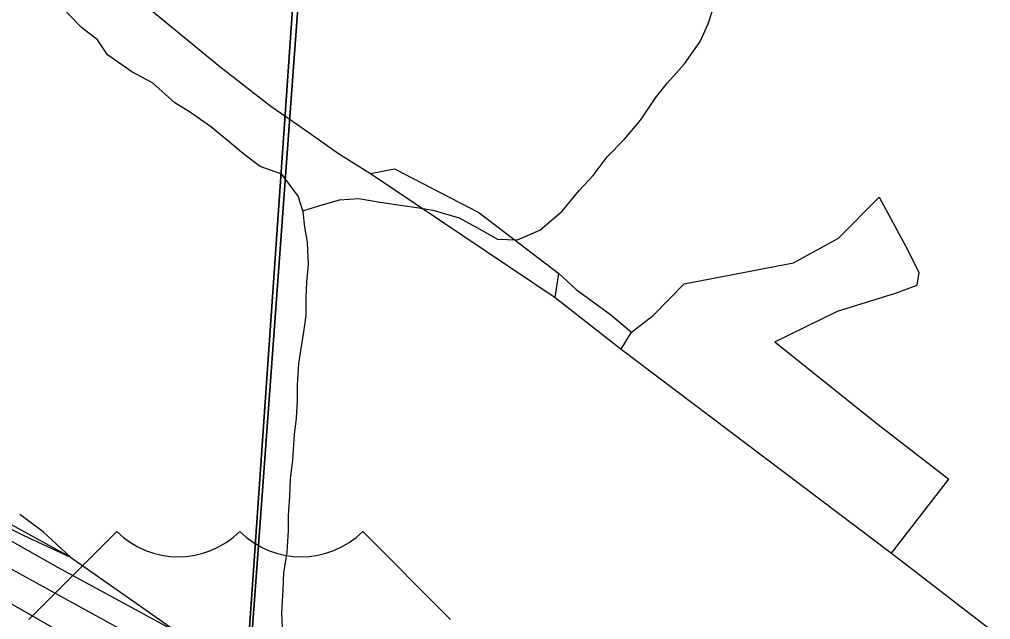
# Model space of a CAD drawing. Extents: x 39.8 to 73.8, y 13 to 35.
# Drawn here: x 43.32 to 43.927, y 31.696 to 32.071 of the extents above; entities that cross this region are included whole.
import ezdxf

# ---------------------------------------------------------------- set-up
doc = ezdxf.new("R2010")
doc.units = 0
for name, color, linetype in [('GM_X_City_Street', 7, 'Continuous'), ('GM_X_Corporation', 7, 'Continuous'), ('GM_X_County_Road', 7, 'Continuous'), ('GM_X_Minor_River', 7, 'Continuous'), ('GM_X_Rail_Line', 7, 'Continuous'), ('GM_X_US_Route', 7, 'Continuous'), ('GM_X_US_Shield', 7, 'Continuous')]:
    doc.layers.add(name, color=color, linetype=linetype)

msp = doc.modelspace()

# ---------------------------------------------------------------- linework, layer by layer
at = {"layer": 'GM_X_City_Street'}
for p, q in [((43.65456, 31.89773), (43.65695, 31.91268)), ((43.86491, 31.73793), (43.90084, 31.78423))]:
    msp.add_line(p, q, dxfattribs=at)
for points in [[(43.53919, 31.9752), (43.55419, 31.97812), (43.60682, 31.95091), (43.65695, 31.91268), (43.66779, 31.90264), (43.68933, 31.88713), (43.7024, 31.87603)], [(43.69599, 31.86543), (43.7024, 31.87603), (43.71592, 31.8865), (43.73535, 31.90618), (43.80372, 31.9193), (43.83186, 31.93478), (43.85739, 31.96052), (43.87516, 31.9274)], [(43.7921, 31.86991), (43.83131, 31.88917), (43.86746, 31.90047), (43.88116, 31.90537), (43.88233, 31.91334), (43.87516, 31.9274)], [(43.7921, 31.86991), (43.85575, 31.81889), (43.90084, 31.78423)]]:
    msp.add_lwpolyline(points, dxfattribs=at)
at = {"layer": 'GM_X_Corporation'}
for points in [[(43.34809, 29.97663), (43.35246, 30.03598), (43.3561, 30.08553), (43.36111, 30.15362), (43.36109, 30.17636), (43.41195, 30.9413), (43.42785, 31.18042), (43.45938, 31.61017), (43.46036, 31.62342), (43.48793, 31.99916), (43.50044, 32.16961), (43.54165, 32.78801), (43.54199, 32.79316), (43.5449, 32.83682), (43.54599, 32.85317), (43.54652, 32.86105), (43.56813, 33.1854), (43.58174, 33.40977), (43.61576, 33.86498), (41.86298, 33.86498), (41.86298, 28.23095)], [(48.66298, 33.86498), (43.61576, 33.86498), (43.58174, 33.40977), (43.56813, 33.1854), (43.54652, 32.86105), (43.54599, 32.85317), (43.5449, 32.83682), (43.54199, 32.79316), (43.54165, 32.78801), (43.50044, 32.16961), (43.48793, 31.99916), (43.46036, 31.62342), (43.45938, 31.61017), (43.42785, 31.18042), (43.41195, 30.9413), (43.36109, 30.17636), (43.36111, 30.15362), (43.3561, 30.08553), (43.35246, 30.03598), (43.34809, 29.97663)], [(42.89538, 31.96481), (42.97877, 31.91806), (43.22159, 31.77899), (43.46061, 31.64769), (43.48983, 31.63401), (43.49632, 31.62962), (43.5022, 31.62534), (43.59082, 31.5773), (43.64405, 31.54814), (43.7148, 31.5014), (43.71532, 31.50813), (43.9529, 31.37562)]]:
    msp.add_lwpolyline(points, dxfattribs=at)
for points in [[(43.50363, 32.26026), (44.51605, 32.19572), (44.4392, 31.1377), (43.42824, 31.18464), (43.49688, 32.17123)], [(42.505, 32.2334), (43.49688, 32.17123), (43.42824, 31.18464), (42.42616, 31.2112)]]:
    msp.add_lwpolyline(points, close=True, dxfattribs=at)
at = {"layer": 'GM_X_County_Road'}
for points in [[(43.21117, 32.18714), (43.22741, 32.18548), (43.24553, 32.1827), (43.26515, 32.17673), (43.28179, 32.1697), (43.29821, 32.16031), (43.32018, 32.14432), (43.33446, 32.13299), (43.44494, 32.042), (43.47675, 32.01734), (43.48899, 32.00886)], [(43.48899, 32.00886), (43.49846, 32.00229), (43.51917, 31.98774), (43.53919, 31.9752), (43.65456, 31.89773), (43.69599, 31.86543), (43.86491, 31.73793), (44.12826, 31.53533), (44.1587, 31.51223), (44.18334, 31.49334), (44.23272, 31.45566), (44.27678, 31.42125), (44.29362, 31.40746), (44.31958, 31.38523), (44.33809, 31.36864), (44.3539, 31.35367), (44.37154, 31.33613), (44.38867, 31.31823)]]:
    msp.add_lwpolyline(points, dxfattribs=at)
at = {"layer": 'GM_X_Minor_River'}
for p, q in [((43.75033, 32.06874), (43.75449, 32.08163)), ((43.7454, 32.05775), (43.75033, 32.06874)), ((43.73555, 32.04373), (43.7454, 32.05775)), ((43.72495, 32.03197), (43.73555, 32.04373)), ((43.71738, 32.0225), (43.72495, 32.03197)), ((43.70829, 32.00885), (43.71738, 32.0225)), ((43.69806, 31.99672), (43.70829, 32.00885)), ((43.68708, 31.98573), (43.69806, 31.99672)), ((43.67837, 31.97398), (43.68708, 31.98573)), ((43.66966, 31.96451), (43.67837, 31.97398)), ((43.65906, 31.95162), (43.66966, 31.96451)), ((43.49685, 31.95178), (43.50687, 31.95501)), ((43.50687, 31.95501), (43.51974, 31.9588)), ((43.51974, 31.9588), (43.53186, 31.95956)), ((43.53186, 31.95956), (43.54511, 31.95728)), ((43.54511, 31.95728), (43.55495, 31.95577)), ((43.55495, 31.95577), (43.5682, 31.95388)), ((43.5682, 31.95388), (43.57804, 31.95236)), ((43.57804, 31.95236), (43.59469, 31.94744)), ((43.64504, 31.93987), (43.65906, 31.95162)), ((43.59469, 31.94744), (43.60567, 31.94138)), ((43.60567, 31.94138), (43.61854, 31.93418)), ((43.63104, 31.9338), (43.64504, 31.93987)), ((43.61854, 31.93418), (43.63104, 31.9338))]:
    msp.add_line(p, q, dxfattribs=at)
msp.add_lwpolyline([(43.48408, 31.69122), (43.48371, 31.7007), (43.48447, 31.7151), (43.48485, 31.72571), (43.48713, 31.7386), (43.48789, 31.75186), (43.48789, 31.76134), (43.48865, 31.77347), (43.48903, 31.78446), (43.49055, 31.7962), (43.49169, 31.81212), (43.49283, 31.82236), (43.49359, 31.83335), (43.49359, 31.8432), (43.49435, 31.85647), (43.49738, 31.87617), (43.4989, 31.88641), (43.4989, 31.89778), (43.49928, 31.90725), (43.50042, 31.91862), (43.49967, 31.93227), (43.49816, 31.94174), (43.49702, 31.95121), (43.494, 31.96107), (43.48378, 31.97471), (43.47015, 31.97963), (43.45993, 31.98721), (43.44971, 31.99593), (43.43911, 32.00464), (43.42662, 32.01336), (43.41678, 32.01942), (43.40277, 32.03193), (43.3899, 32.03875), (43.37476, 32.04935), (43.36833, 32.05883), (43.35849, 32.06641), (43.34638, 32.07891)], dxfattribs=at)
at = {"layer": 'GM_X_Rail_Line'}
for q in [(43.05405, 31.89694), (43.41968, 31.68783)]:
    msp.add_line((43.35163, 31.73551), q, dxfattribs=at)
for points in [[(42.90074, 31.99745), (42.93559, 31.9783), (42.95864, 31.96322), (43.01256, 31.92297), (43.04157, 31.90246), (43.08741, 31.87158), (43.23827, 31.78856), (43.34337, 31.7292), (43.42555, 31.68465), (43.44028, 31.67412), (43.46785, 31.65471), (43.48403, 31.64615), (43.79656, 31.47428), (43.9305, 31.401)], [(43.05405, 31.89694), (43.08867, 31.87362), (43.23944, 31.79065), (43.3219, 31.74913), (43.35163, 31.73551)], [(43.35163, 31.73551), (43.33452, 31.75133), (43.31985, 31.76213)]]:
    msp.add_lwpolyline(points, dxfattribs=at)
at = {"layer": 'GM_X_US_Route'}
msp.add_lwpolyline([(42.89921, 31.9431), (42.92882, 31.92681), (42.9581, 31.91003), (42.99035, 31.89144), (43.02193, 31.87368), (43.06207, 31.85065), (43.10566, 31.82548), (43.14497, 31.8036), (43.1861, 31.77959), (43.22393, 31.75787), (43.27937, 31.72629), (43.35717, 31.68188), (43.46057, 31.62289), (43.50966, 31.59486), (43.57349, 31.55933), (43.63928, 31.5205), (43.69258, 31.48991), (43.73848, 31.46194), (43.78848, 31.4302), (43.82467, 31.40585), (43.86514, 31.37739), (43.90067, 31.35173), (43.93505, 31.32574)], dxfattribs=at)
at = {"layer": 'GM_X_US_Shield'}
for p, q in [((43.38047, 31.75138), (43.32554, 31.69645)), ((43.58921, 31.69645), (43.53428, 31.75138))]:
    msp.add_line(p, q, dxfattribs=at)
for centre in [(43.41892, 31.79061), (43.49583, 31.79061)]:
    msp.add_arc(centre, 0.05493, 225.573, 314.427, dxfattribs=at)

doc.saveas('drawing.dxf')
